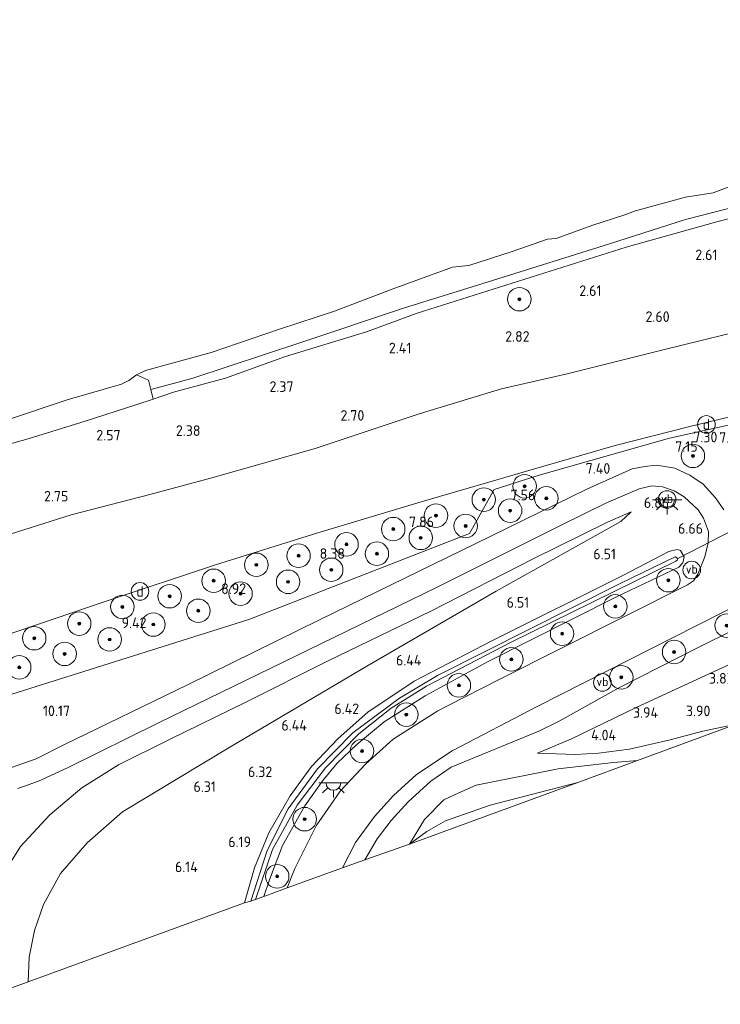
# Model space of a CAD drawing. Extents: x 130905 to 137824, y 412333 to 417928.
# Tile 260 of 313: x 136494 to 136613, y 416202 to 416369. Entities that reach past the tile are written whole.
import ezdxf
from ezdxf.enums import TextEntityAlignment as Align
from ezdxf.lldxf.tags import DXFTag

# ---------------------------------------------------------------- set-up
doc = ezdxf.new("R2010")
doc.units = 0
for name, color, linetype, lineweight in [('B-ME-GR-BOOM-S', 90, 'Continuous', 25), ('B-ME-GR-GRAS-GV', 60, 'Continuous', 13), ('B-ME-GW-TALUD_KRUIN-G', 90, 'Continuous', 18), ('B-ME-GW-TALUD_TEEN-G', 90, 'Continuous', 18), ('B-ME-IE-MEUBILAIR_DIJKPAAL-S', 7, 'Continuous', 25), ('B-ME-IE-MEUBILAIR_WEGMEUBILAIR-S', 7, 'Continuous', 25), ('B-ME-KG-GRENS_OPNAME-G', 210, 'KG-OPNAME', 18), ('B-ME-KL-ET_LS_OV_LICHTPUNT-S', 190, 'Continuous', 25), ('B-ME-KW-KUNSTWERK_DUIKER-G', 170, 'Continuous', 18), ('B-ME-OB-BEKLEDING_STEEN-GV', 30, 'Continuous', 18), ('B-ME-OB-BEKLEDING_STORTSTEEN-GV', 30, 'Continuous', 18), ('B-ME-OB-OEVERVOORZIENING-G', 7, 'Continuous', 18), ('B-ME-OG-WATER_RIVIER-GV', 130, 'Continuous', 18), ('B-ME-OG-WATER_SLOOT-G', 120, 'Continuous', 18), ('B-ME-OG-WATER_SLOOT-GV', 120, 'Continuous', 18), ('B-ME-VH-VERHARDING_ASFALT-GV', 252, 'Continuous', 18), ('B-ME-WH-WINTERBED-G', 150, 'WH-WINTERBED', 18), ('X-XX-AL-HOOGTELABEL-S', 7, 'Continuous', 25)]:
    doc.layers.add(name, color=color, linetype=linetype, lineweight=lineweight)
doc.styles.add('NLCS-ISO', font='NLCS-ISO.ttf')
doc.styles.add('NLCS-ISO-ANNOTATIVE-T18', font='NLCS-ISO.ttf', dxfattribs={"height": 1.8})
doc.styles.get("Standard").update_dxf_attribs({"font": 'arial.ttf'})
tags = doc.linetypes.add('KG-OPNAME', pattern='A,5.5,-2,["O",Standard,S=1.8,R=0,X=-0.5,Y=-0.9],-2,5.5,-2,[5,NLCS.SHX,S=0.75,R=0,X=0,Y=0],-2', length=19).pattern_tags.tags
tags[6] = DXFTag(74, 10)
tags = doc.linetypes.add('WH-WINTERBED', pattern='A,6,-3.5,["WB",Standard,S=1.8,R=0,X=-1.5,Y=-0.9],-3.5,6,-3.5,6,-3.5,6,-3.5,6,-3.5', length=51).pattern_tags.tags
tags[6] = DXFTag(74, 10)

# ---------------------------------------------------------------- blocks, each defined once
blk = doc.blocks.new('SAL-HOOGTELABEL-SO')
at = {"color": 0, "linetype": 'ByBlock', "lineweight": -2, "style": 'NLCS-ISO-ANNOTATIVE-T18'}
blk.add_attdef('HOOGTE', text='', height=1.8, dxfattribs=at).set_placement((2.79, 0), align=Align.RIGHT)
blk = doc.blocks.new('SGR-BOOM_01-SO')
at = {"linetype": 'ByBlock', "lineweight": 18}
h = blk.add_hatch(color=0, dxfattribs=at)
h.dxf.hatch_style = 1
edge = h.paths.add_edge_path()
edge.add_arc((0, 0), 0.25, 0, 360)
at = {"color": 0, "linetype": 'ByBlock', "lineweight": 18}
for radius in [2, 0.25]:
    blk.add_circle((0, 0), radius, dxfattribs=at)
blk = doc.blocks.new('SIE-DIJKPAAL-SO')
at = {"color": 0, "linetype": 'ByBlock', "lineweight": 18}
blk.add_circle((0, 0), 1.5, dxfattribs=at)
at = {"color": 0, "linetype": 'ByBlock', "lineweight": 18, "style": 'NLCS-ISO'}
blk.add_text('d', height=1.8, dxfattribs=at).set_placement((0, 0), align=Align.MIDDLE_CENTER)
blk = doc.blocks.new('SKL-ET_OV_LICHTPUNT-SO')
at = {"color": 0, "linetype": 'ByBlock', "lineweight": 18}
for points in [[(-1.25, 0), (-2.5, 0)], [(1.25, 0), (2.5, 0)], [(-0.92, -0.85), (-1.83, -1.7)], [(0, -1.25), (0, -2.5)], [(0.92, -0.85), (1.83, -1.7)]]:
    blk.add_lwpolyline(points, dxfattribs=at)
blk.add_lwpolyline([(0, 0), (1.25, 0, -1), (-1.25, 0)], format="xyb", close=True, dxfattribs=at)
blk = doc.blocks.new('SIE-WEG_PAAL_VERKEERSBORD-SO')
at = {"color": 0, "linetype": 'ByBlock', "lineweight": 18}
blk.add_circle((0, 0), 1.5, dxfattribs=at)
at = {"color": 0, "linetype": 'ByBlock', "lineweight": 18, "style": 'NLCS-ISO'}
blk.add_text('vb', height=1.5, dxfattribs=at).set_placement((0, 0.13), align=Align.MIDDLE_CENTER)

msp = doc.modelspace()

# ---------------------------------------------------------------- linework, layer by layer
at = {"layer": 'B-ME-GR-GRAS-GV'}
for points in [[(136490.329, 416280.904, 3.034), (136502.91, 416284.909, 2.999), (136516.263, 416288.334, 2.958), (136526.854, 416291.209, 2.952), (136544.425, 416296.188, 2.874), (136562.13, 416302.043, 2.944), (136576.13, 416306.296, 2.905), (136587.313, 416308.864, 2.994), (136603.662, 416312.984, 2.973), (136620.694, 416317.159, 3.03), (136636.756, 416320.874, 2.946), (136652.784, 416324.355, 3.039), (136670.567, 416328.461, 2.949), (136689.87, 416332.976, 2.988), (136711.999, 416338.219, 2.932), (136735.125, 416343.737, 2.973)], [(136735.125, 416343.737, 2.973), (136711.999, 416338.219, 2.932), (136689.87, 416332.976, 2.988), (136670.567, 416328.461, 2.949), (136652.784, 416324.355, 3.039), (136636.756, 416320.874, 2.946), (136620.694, 416317.159, 3.03), (136603.662, 416312.984, 2.973), (136587.313, 416308.864, 2.994), (136576.13, 416306.296, 2.905), (136562.13, 416302.043, 2.944), (136544.425, 416296.188, 2.874), (136526.854, 416291.209, 2.952), (136516.263, 416288.334, 2.958), (136502.91, 416284.909, 2.999), (136490.329, 416280.904, 3.034)], [(136478.62, 416293.101, 2.413), (136495.587, 416297.829, 2.525), (136505.27, 416300.836, 2.511), (136513.892, 416303.609, 2.503), (136516.828, 416304.544, 2.43), (136520.333, 416305.729, 2.262), (136529.173, 416308.128, 2.223), (136539.372, 416311.801, 2.201), (136553.154, 416316.033, 2.247), (136561.768, 416319.209, 2.265), (136597.324, 416330.433, 2.309), (136612.559, 416334.686, 2.316), (136623.972, 416337.658, 2.343)], [(136623.972, 416337.658, 2.343), (136612.559, 416334.686, 2.316), (136597.324, 416330.433, 2.309), (136561.768, 416319.209, 2.265), (136553.154, 416316.033, 2.247), (136539.372, 416311.801, 2.201), (136529.173, 416308.128, 2.223), (136520.333, 416305.729, 2.262), (136516.828, 416304.544, 2.43), (136516.459, 416306.22, 1.952), (136523.416, 416308.094, 1.618), (136541.992, 416314.193, 1.73), (136559.46, 416320.065, 1.855), (136574.602, 416324.776, 1.868), (136594.513, 416330.987, 1.905), (136607.426, 416335.15, 1.943), (136618.707, 416338.009, 1.943)], [(136729.101, 416328.304, 6.96), (136711.708, 416324.216, 6.999), (136689.992, 416318.9, 6.891), (136672.231, 416314.853, 7.221), (136645.961, 416308.786, 7.293), (136621.794, 416303.175, 7.304), (136608.177, 416299.889, 7.338), (136595.495, 416296.663, 7.386), (136581.582, 416292.679, 7.554), (136562.443, 416287.111, 7.815), (136544.902, 416281.814, 8.34), (136527.486, 416276.394, 8.814), (136508.679, 416270.168, 9.375), (136491.481, 416264.3, 9.915)], [(136491.481, 416264.3, 9.915), (136508.679, 416270.168, 9.375), (136527.486, 416276.394, 8.814), (136544.902, 416281.814, 8.34), (136562.443, 416287.111, 7.815), (136581.582, 416292.679, 7.554), (136595.495, 416296.663, 7.386), (136608.177, 416299.889, 7.338), (136621.794, 416303.175, 7.304), (136645.961, 416308.786, 7.293), (136672.231, 416314.853, 7.221), (136689.992, 416318.9, 6.891), (136711.708, 416324.216, 6.999), (136729.101, 416328.304, 6.96)], [(136613.944, 416285.742, 6.742), (136612.533, 416287.797, 6.81), (136610.464, 416290.079, 6.807), (136608.173, 416291.663, 6.83), (136605.627, 416292.806, 6.971), (136602.576, 416293.357, 7.037), (136600.482, 416293.121, 7.035), (136598.383, 416292.714, 7.056), (136590.67, 416289.255, 7.247), (136571.646, 416279.983, 7.832), (136545.25, 416267.067, 8.693), (136522.686, 416255.992, 9.446), (136501.667, 416245.744, 10.187), (136496.963, 416243.374, 10.25), (136491.781, 416241.558, 10.36)], [(136493.836, 416238.334, 10.532), (136497.343, 416239.606, 10.272), (136502.386, 416241.933, 10.286), (136517.773, 416249.481, 9.735), (136543.259, 416261.907, 8.916), (136565.056, 416272.53, 8.156), (136586.274, 416283.13, 7.398), (136594.009, 416286.922, 7.121), (136599.549, 416289.283, 6.989), (136601.701, 416289.837, 6.98), (136603.516, 416289.677, 6.967), (136605.506, 416288.974, 6.882), (136607.205, 416287.93, 6.822), (136609.603, 416285.737, 6.803), (136610.498, 416284.333, 6.729), (136611.361, 416282.06, 6.694), (136611.324, 416280.14, 6.681), (136610.724, 416277.737, 6.542), (136609.55, 416274.776, 6.549), (136608.799, 416273.652, 6.592), (136607.779, 416272.958, 6.622), (136575.62, 416256.814, 6.378), (136567.16, 416252.513, 6.269), (136565.314, 416251.537, 6.294), (136557.714, 416246.727, 6.225), (136553.066, 416242.514, 6.158), (136548.684, 416237.885, 6.167), (136544.591, 416231.994, 6.11), (136540.947, 416224.737, 5.996), (136539.661, 416221.428, 5.939), (136536.95, 416220.444, 5.972), (136535.685, 416219.984, 5.93), (136536.672, 416222.802, 5.829), (136538.862, 416228.623, 5.877), (136542.658, 416235.399, 5.969), (136545.738, 416239.7, 6.161), (136548.185, 416242.661, 6.036), (136551.515, 416245.796, 6.204), (136556.142, 416249.668, 6.162), (136563.164, 416254.091, 6.182), (136573.724, 416259.857, 6.188), (136595.616, 416270.863, 6.516), (136606.315, 416276.012, 6.472), (136606.988, 416276.742, 6.521), (136607.205, 416277.766, 6.564), (136606.601, 416278.809, 6.566), (136606.003, 416279.014, 6.469), (136604.629, 416278.679, 6.551), (136596.887, 416274.626, 6.606), (136574.471, 416263.436, 6.434), (136561.243, 416256.576, 6.255), (136553.367, 416251.312, 6.238), (136548.332, 416246.854, 6.302), (136543.809, 416242.102, 6.296), (136540.175, 416237.117, 6.195), (136536.548, 416230.772, 6.169), (136534.124, 416224.821, 6.113), (136532.41, 416218.876, 5.972), (136495.583, 416205.426, 6.639), (136495.732, 416209.648, 6.684), (136496.656, 416214.208, 6.641), (136498.177, 416218.613, 6.648), (136501.092, 416223.85, 6.731), (136505.63, 416229.076, 6.728), (136511.614, 416234.362, 6.534), (136529.899, 416245.371, 6.625), (136553.232, 416259.16, 6.55), (136575.22, 416271.898, 6.77), (136596.435, 416283.779, 6.828), (136598.173, 416285.383, 6.984), (136594.154, 416283.625, 7.126), (136581.625, 416277.448, 7.521), (136564.088, 416268.522, 7.975), (136546.616, 416260.03, 8.479), (136532.602, 416253.008, 8.795), (136519.642, 416246.682, 9.452), (136510.971, 416242.357, 9.723), (136504.712, 416238.422, 9.722), (136499.264, 416233.851, 10.007), (136494.295, 416228.486, 10.241), (136490.338, 416222.291, 10.346)], [(136490.338, 416222.291, 10.346), (136494.295, 416228.486, 10.241), (136499.264, 416233.851, 10.007), (136504.712, 416238.422, 9.722), (136510.971, 416242.357, 9.723), (136519.642, 416246.682, 9.452), (136532.602, 416253.008, 8.795), (136546.616, 416260.03, 8.479), (136564.088, 416268.522, 7.975), (136581.625, 416277.448, 7.521), (136594.154, 416283.625, 7.126), (136598.173, 416285.383, 6.984), (136596.435, 416283.779, 6.828), (136575.22, 416271.898, 6.77), (136553.232, 416259.16, 6.55), (136529.899, 416245.371, 6.625), (136511.614, 416234.362, 6.534), (136505.63, 416229.076, 6.728), (136501.092, 416223.85, 6.731), (136498.177, 416218.613, 6.648), (136496.656, 416214.208, 6.641), (136495.732, 416209.648, 6.684), (136495.583, 416205.426, 6.639), (136485.109, 416201.627, 10.568)], [(136615.439, 416265.201, 6.427), (136609.83, 416262.45, 6.39), (136596.19, 416255.51, 6.147), (136585.937, 416249.798, 6.052), (136582.477, 416248.067, 5.981), (136567.554, 416241.94, 5.849), (136564.117, 416239.569, 5.704), (136560.262, 416236.075, 5.684), (136557.38, 416232.913, 5.684), (136554.991, 416229.752, 5.653), (136552.871, 416226.223, 5.736), (136549.068, 416224.843, 5.831), (136551.272, 416229.154, 5.909), (136554.521, 416233.582, 5.925), (136557.732, 416237.154, 5.999), (136561.692, 416240.72, 6.065), (136567.731, 416244.747, 6.144), (136582.292, 416252.353, 6.321), (136609.359, 416266.038, 6.593), (136632.682, 416277.88, 6.75)], [(136626.284, 416264.631, 3.711), (136609.489, 416256.954, 3.741), (136599.039, 416252.103, 4.108), (136588.062, 416246.779, 4.284), (136582.247, 416244.339, 4.224), (136588.697, 416244.135, 4.004), (136592.666, 416244.334, 3.822), (136597.93, 416245.04, 3.854), (136604.847, 416246.638, 3.653), (136610.385, 416248.077, 3.518), (136616.072, 416249.287, 3.657), (136599.292, 416243.075, 2.042), (136595.196, 416242.769, 2.056), (136585.803, 416241.66, 2.336), (136571.799, 416238.899, 2.788), (136568.86, 416237.605, 2.716), (136566.329, 416236.4, 2.786), (136563.004, 416233.049, 2.597), (136560.468, 416228.873, 2.309), (136552.871, 416226.223, 5.736), (136554.991, 416229.752, 5.653), (136557.38, 416232.913, 5.684), (136560.262, 416236.075, 5.684), (136564.117, 416239.569, 5.704), (136567.554, 416241.94, 5.849), (136582.477, 416248.067, 5.981), (136585.937, 416249.798, 6.052), (136596.19, 416255.51, 6.147), (136609.83, 416262.45, 6.39), (136615.439, 416265.201, 6.427)], [(136616.072, 416249.287, 3.657), (136610.385, 416248.077, 3.518), (136604.847, 416246.638, 3.653), (136597.93, 416245.04, 3.854), (136592.666, 416244.334, 3.822), (136588.697, 416244.135, 4.004), (136582.247, 416244.339, 4.224), (136588.062, 416246.779, 4.284), (136599.039, 416252.103, 4.108), (136609.489, 416256.954, 3.741), (136626.284, 416264.631, 3.711)]]:
    msp.add_polyline3d(points, dxfattribs=at)
for points in [[(136607.205, 416277.766, 6.564), (136606.988, 416276.742, 6.521), (136606.315, 416276.012, 6.472), (136595.616, 416270.863, 6.516), (136573.724, 416259.857, 6.188), (136563.164, 416254.091, 6.182), (136556.142, 416249.668, 6.162), (136551.515, 416245.796, 6.204), (136548.185, 416242.661, 6.036), (136545.738, 416239.7, 6.161), (136542.658, 416235.399, 5.969), (136538.862, 416228.623, 5.877), (136536.672, 416222.802, 5.829), (136535.685, 416219.984, 5.93), (136534.263, 416219.468, 5.15), (136537.179, 416227.956, 5.301), (136541.383, 416235.496, 5.332), (136546.199, 416241.871, 5.416), (136551.858, 416247.632, 5.415), (136557.376, 416252, 5.425), (136563.357, 416255.738, 5.415), (136577.678, 416263.162, 5.701), (136605.778, 416276.996, 5.849), (136606.044, 416277.161, 5.847), (136606.114, 416277.486, 5.846), (136605.693, 416277.722, 5.846), (136596.225, 416273.16, 5.748), (136565.226, 416257.565, 5.54), (136558.749, 416253.678, 5.496), (136550.847, 416247.791, 5.411), (136544.801, 416241.655, 5.487), (136539.841, 416234.878, 5.34), (136536.262, 416227.773, 5.249), (136533.47, 416219.181, 5.207), (136532.41, 416218.876, 5.972), (136534.124, 416224.821, 6.113), (136536.548, 416230.772, 6.169), (136540.175, 416237.117, 6.195), (136543.809, 416242.102, 6.296), (136548.332, 416246.854, 6.302), (136553.367, 416251.312, 6.238), (136561.243, 416256.576, 6.255), (136574.471, 416263.436, 6.434), (136596.887, 416274.626, 6.606), (136604.629, 416278.679, 6.551), (136606.003, 416279.014, 6.469), (136606.601, 416278.809, 6.566)], [(136563.427, 416231.044, 1.945), (136560.468, 416228.873, 2.309), (136563.004, 416233.049, 2.597), (136566.329, 416236.4, 2.786), (136568.86, 416237.605, 2.716), (136571.799, 416238.899, 2.788), (136585.803, 416241.66, 2.336), (136595.196, 416242.769, 2.056), (136599.292, 416243.075, 2.042), (136589.099, 416239.375, 1.934), (136574.179, 416235.53, 1.841), (136566.593, 416232.847, 1.925)], [(136589.099, 416239.375, 1.934), (136560.468, 416228.873, 2.309), (136563.427, 416231.044, 1.945), (136566.593, 416232.847, 1.925), (136574.179, 416235.53, 1.841)]]:
    msp.add_polyline3d(points, close=True, dxfattribs=at)
at = {"layer": 'B-ME-GW-TALUD_KRUIN-G'}
for points in [[(136727.926, 416369.114, 2.359), (136713.085, 416363.973, 2.394), (136702.525, 416360.817, 2.203), (136694.456, 416358.275, 2.236), (136677.348, 416353.631, 2.373), (136662.246, 416349.068, 2.43), (136658.747, 416347.42, 2.427), (136657.019, 416345.611, 2.389), (136654.707, 416343.968, 2.359), (136652.336, 416344.195, 2.418), (136650.836, 416345.121, 2.486), (136650.209, 416345.317, 2.466), (136643.978, 416343.474, 2.395), (136623.972, 416337.658, 2.343), (136612.559, 416334.686, 2.316), (136597.324, 416330.433, 2.309), (136561.768, 416319.209, 2.265), (136553.154, 416316.033, 2.247), (136539.372, 416311.801, 2.201), (136529.173, 416308.128, 2.223), (136520.333, 416305.729, 2.262), (136516.828, 416304.544, 2.43)], [(136487.38, 416262.669, 9.853), (136491.481, 416264.3, 9.915), (136508.679, 416270.168, 9.375), (136527.486, 416276.394, 8.814), (136544.902, 416281.814, 8.34), (136562.443, 416287.111, 7.815), (136581.582, 416292.679, 7.554), (136595.495, 416296.663, 7.386), (136608.177, 416299.889, 7.338), (136621.794, 416303.175, 7.304), (136645.961, 416308.786, 7.293), (136672.231, 416314.853, 7.221), (136689.992, 416318.9, 6.891), (136711.708, 416324.216, 6.999), (136729.101, 416328.304, 6.96), (136755.765, 416334.477, 7.049), (136783.241, 416340.583, 7.041), (136805.777, 416345.58, 7.049), (136811.711, 416346.939, 6.942)], [(136516.828, 416304.544, 2.43), (136513.892, 416303.609, 2.503), (136505.27, 416300.836, 2.511), (136495.587, 416297.829, 2.525), (136478.62, 416293.101, 2.413), (136468.058, 416290.038, 2.466)], [(136598.173, 416285.383, 6.984), (136594.154, 416283.625, 7.126), (136581.625, 416277.448, 7.521), (136564.088, 416268.522, 7.975), (136546.616, 416260.03, 8.479), (136532.602, 416253.008, 8.795), (136519.642, 416246.682, 9.452), (136510.971, 416242.357, 9.723), (136504.712, 416238.422, 9.722), (136499.264, 416233.851, 10.007), (136494.295, 416228.486, 10.241), (136490.338, 416222.291, 10.346), (136487.816, 416214.759, 10.299), (136485.713, 416205.863, 10.431), (136485.109, 416201.627, 10.568)], [(136552.871, 416226.223, 5.736), (136554.991, 416229.752, 5.653), (136557.38, 416232.913, 5.684), (136560.262, 416236.075, 5.684), (136564.117, 416239.569, 5.704), (136567.554, 416241.94, 5.849), (136582.477, 416248.067, 5.981), (136585.937, 416249.798, 6.052), (136596.19, 416255.51, 6.147), (136609.83, 416262.45, 6.39), (136615.439, 416265.201, 6.427)], [(136616.072, 416249.287, 3.657), (136610.385, 416248.077, 3.518), (136604.847, 416246.638, 3.653), (136597.93, 416245.04, 3.854), (136592.666, 416244.334, 3.822), (136588.697, 416244.135, 4.004), (136582.247, 416244.339, 4.224)]]:
    msp.add_polyline3d(points, dxfattribs=at)
at = {"layer": 'B-ME-GW-TALUD_TEEN-G'}
for points in [[(136754.224, 416346.445, 3.197), (136749.737, 416346.012, 2.998), (136745.595, 416345.253, 2.932), (136735.125, 416343.737, 2.973), (136711.999, 416338.219, 2.932), (136689.87, 416332.976, 2.988), (136670.567, 416328.461, 2.949), (136652.784, 416324.355, 3.039), (136636.756, 416320.874, 2.946), (136620.694, 416317.159, 3.03), (136603.662, 416312.984, 2.973), (136587.313, 416308.864, 2.994), (136576.13, 416306.296, 2.905), (136562.13, 416302.043, 2.944), (136544.425, 416296.188, 2.874), (136526.854, 416291.209, 2.952), (136516.263, 416288.334, 2.958), (136502.91, 416284.909, 2.999), (136490.329, 416280.904, 3.034), (136482.745, 416278.259, 2.996)], [(136582.247, 416244.339, 4.224), (136588.062, 416246.779, 4.284), (136599.039, 416252.103, 4.108), (136609.489, 416256.954, 3.741), (136626.284, 416264.631, 3.711), (136654.928, 416279.321, 3.837), (136662.699, 416283.468, 4.227), (136668.308, 416285.863, 4.337), (136672.307, 416286.958, 4.137), (136674.702, 416287.056, 4.156), (136676.922, 416286.705, 4.366), (136677.886, 416285.918, 4.166), (136678.528, 416284.554, 4.186), (136679.663, 416279.585, 3.756), (136680.86, 416275.582, 3.656), (136681.944, 416272.963, 3.686)], [(136495.583, 416205.426, 6.639), (136495.732, 416209.648, 6.684), (136496.656, 416214.208, 6.641), (136498.177, 416218.613, 6.648), (136501.092, 416223.85, 6.731), (136505.63, 416229.076, 6.728), (136511.614, 416234.362, 6.534), (136529.899, 416245.371, 6.625), (136553.232, 416259.16, 6.55), (136575.22, 416271.898, 6.77), (136596.435, 416283.779, 6.828), (136598.173, 416285.383, 6.984)], [(136599.292, 416243.075, 2.042), (136595.196, 416242.769, 2.056), (136585.803, 416241.66, 2.336), (136571.799, 416238.899, 2.788), (136568.86, 416237.605, 2.716), (136566.329, 416236.4, 2.786), (136563.004, 416233.049, 2.597), (136560.468, 416228.873, 2.309)]]:
    msp.add_polyline3d(points, dxfattribs=at)
at = {"layer": 'B-ME-KG-GRENS_OPNAME-G'}
msp.add_polyline3d([(136485.109, 416201.627, 10.568), (136495.583, 416205.426, 6.639), (136532.41, 416218.876, 5.972), (136533.47, 416219.181, 5.207), (136534.263, 416219.468, 5.15), (136535.685, 416219.984, 5.93), (136536.95, 416220.444, 5.972), (136539.661, 416221.428, 5.939), (136549.068, 416224.843, 5.831), (136552.871, 416226.223, 5.736), (136560.468, 416228.873, 2.309), (136589.099, 416239.375, 1.934), (136599.292, 416243.075, 2.042), (136616.072, 416249.287, 3.657), (136635.271, 416256.136, 3.762), (136673.557, 416264.601, 3.542), (136690.303, 416268.303, 3.751), (136711.844, 416273.066, 3.322), (136723.216, 416275.262, 3.39)], dxfattribs=at)
at = {"layer": 'B-ME-KW-KUNSTWERK_DUIKER-G'}
msp.add_polyline3d([(136606.114, 416277.486, 5.846), (136621.347, 416285.301, 5.789)], dxfattribs=at)
at = {"layer": 'B-ME-OB-BEKLEDING_STEEN-GV'}
msp.add_polyline3d([(136495.587, 416297.829, 2.525), (136478.62, 416293.101, 2.413), (136477.647, 416296.705, 1), (136480.7, 416297.596, 1), (136491.906, 416301.013, 1), (136502.223, 416304.451, 1), (136511.484, 416307.091, 1), (136512.733, 416307.728, 1), (136514.042, 416308.706, 1), (136516.084, 416307.785, 1.371), (136516.459, 416306.22, 1.952), (136516.828, 416304.544, 2.43), (136513.892, 416303.609, 2.503), (136505.27, 416300.836, 2.511)], close=True, dxfattribs=at)
at = {"layer": 'B-ME-OB-BEKLEDING_STORTSTEEN-GV'}
msp.add_polyline3d([(136618.707, 416338.009, 1.943), (136607.426, 416335.15, 1.943), (136594.513, 416330.987, 1.905), (136574.602, 416324.776, 1.868), (136559.46, 416320.065, 1.855), (136541.992, 416314.193, 1.73), (136523.416, 416308.094, 1.618), (136516.459, 416306.22, 1.952), (136516.084, 416307.785, 1.371), (136514.042, 416308.706, 1), (136515.52, 416309.454, 1), (136526.735, 416312.507, 1), (136538.358, 416316.467, 1), (136547.692, 416319.54, 1), (136557.5, 416323.268, 1), (136567.81, 416327.014, 1), (136570.56, 416327.305, 1), (136577.938, 416329.679, 1), (136583.955, 416331.76, 1), (136585.45, 416331.892, 1), (136591.504, 416334.132, 1), (136597.131, 416335.909, 1), (136598.95, 416336.597, 1), (136607.456, 416338.925, 1), (136612.148, 416339.652, 1), (136616.486, 416341.283, 1)], dxfattribs=at)
at = {"layer": 'B-ME-OB-OEVERVOORZIENING-G'}
for points in [[(136514.042, 416308.706, 1), (136515.52, 416309.454, 1), (136526.735, 416312.507, 1), (136538.358, 416316.467, 1), (136547.692, 416319.54, 1), (136557.5, 416323.268, 1), (136567.81, 416327.014, 1), (136570.56, 416327.305, 1), (136577.938, 416329.679, 1), (136583.955, 416331.76, 1), (136585.45, 416331.892, 1), (136591.504, 416334.132, 1), (136597.131, 416335.909, 1), (136598.95, 416336.597, 1), (136607.456, 416338.925, 1), (136612.148, 416339.652, 1), (136616.486, 416341.283, 1)], [(136467.093, 416293.52, 1), (136477.647, 416296.705, 1), (136480.7, 416297.596, 1), (136491.906, 416301.013, 1), (136502.223, 416304.451, 1), (136511.484, 416307.091, 1), (136512.733, 416307.728, 1), (136514.042, 416308.706, 1)]]:
    msp.add_polyline3d(points, dxfattribs=at)
at = {"layer": 'B-ME-OG-WATER_RIVIER-GV'}
msp.add_polyline3d([(136616.486, 416341.283, 1), (136612.148, 416339.652, 1), (136607.456, 416338.925, 1), (136598.95, 416336.597, 1), (136597.131, 416335.909, 1), (136591.504, 416334.132, 1), (136585.45, 416331.892, 1), (136583.955, 416331.76, 1), (136577.938, 416329.679, 1), (136570.56, 416327.305, 1), (136567.81, 416327.014, 1), (136557.5, 416323.268, 1), (136547.692, 416319.54, 1), (136538.358, 416316.467, 1), (136526.735, 416312.507, 1), (136515.52, 416309.454, 1), (136514.042, 416308.706, 1), (136512.733, 416307.728, 1), (136511.484, 416307.091, 1), (136502.223, 416304.451, 1), (136491.906, 416301.013, 1)], dxfattribs=at)
at = {"layer": 'B-ME-OG-WATER_SLOOT-G'}
for points in [[(136535.685, 416219.984, 5.93), (136536.672, 416222.802, 5.829), (136538.862, 416228.623, 5.877), (136542.658, 416235.399, 5.969), (136545.738, 416239.7, 6.161), (136548.185, 416242.661, 6.036), (136551.515, 416245.796, 6.204), (136556.142, 416249.668, 6.162), (136563.164, 416254.091, 6.182), (136573.724, 416259.857, 6.188), (136595.616, 416270.863, 6.516), (136606.315, 416276.012, 6.472), (136606.988, 416276.742, 6.521), (136607.205, 416277.766, 6.564), (136606.601, 416278.809, 6.566), (136606.003, 416279.014, 6.469), (136604.629, 416278.679, 6.551), (136596.887, 416274.626, 6.606), (136574.471, 416263.436, 6.434), (136561.243, 416256.576, 6.255), (136553.367, 416251.312, 6.238), (136548.332, 416246.854, 6.302), (136543.809, 416242.102, 6.296), (136540.175, 416237.117, 6.195), (136536.548, 416230.772, 6.169), (136534.124, 416224.821, 6.113), (136532.41, 416218.876, 5.972)], [(136560.468, 416228.873, 2.309), (136563.427, 416231.044, 1.945), (136566.593, 416232.847, 1.925), (136574.179, 416235.53, 1.841), (136589.099, 416239.375, 1.934)]]:
    msp.add_polyline3d(points, dxfattribs=at)
at = {"layer": 'B-ME-OG-WATER_SLOOT-GV'}
msp.add_polyline3d([(136534.263, 416219.468, 5.15), (136533.47, 416219.181, 5.207), (136536.262, 416227.773, 5.249), (136539.841, 416234.878, 5.34), (136544.801, 416241.655, 5.487), (136550.847, 416247.791, 5.411), (136558.749, 416253.678, 5.496), (136565.226, 416257.565, 5.54), (136596.225, 416273.16, 5.748), (136605.693, 416277.722, 5.846), (136606.114, 416277.486, 5.846), (136606.044, 416277.161, 5.847), (136605.778, 416276.996, 5.849), (136577.678, 416263.162, 5.701), (136563.357, 416255.738, 5.415), (136557.376, 416252, 5.425), (136551.858, 416247.632, 5.415), (136546.199, 416241.871, 5.416), (136541.383, 416235.496, 5.332), (136537.179, 416227.956, 5.301)], close=True, dxfattribs=at)
at = {"layer": 'B-ME-VH-VERHARDING_ASFALT-GV'}
for points in [[(136491.781, 416241.558, 10.36), (136496.963, 416243.374, 10.25), (136501.667, 416245.744, 10.187), (136522.686, 416255.992, 9.446), (136545.25, 416267.067, 8.693), (136571.646, 416279.983, 7.832), (136590.67, 416289.255, 7.247), (136598.383, 416292.714, 7.056), (136600.482, 416293.121, 7.035), (136602.576, 416293.357, 7.037), (136605.627, 416292.806, 6.971), (136608.173, 416291.663, 6.83), (136610.464, 416290.079, 6.807), (136612.533, 416287.797, 6.81), (136613.944, 416285.742, 6.742)], [(136632.682, 416277.88, 6.75), (136609.359, 416266.038, 6.593), (136582.292, 416252.353, 6.321), (136567.731, 416244.747, 6.144), (136561.692, 416240.72, 6.065), (136557.732, 416237.154, 5.999), (136554.521, 416233.582, 5.925), (136551.272, 416229.154, 5.909), (136549.068, 416224.843, 5.831), (136539.661, 416221.428, 5.939), (136540.947, 416224.737, 5.996), (136544.591, 416231.994, 6.11), (136548.684, 416237.885, 6.167), (136553.066, 416242.514, 6.158), (136557.714, 416246.727, 6.225), (136565.314, 416251.537, 6.294), (136567.16, 416252.513, 6.269), (136575.62, 416256.814, 6.378), (136607.779, 416272.958, 6.622), (136608.799, 416273.652, 6.592), (136609.55, 416274.776, 6.549), (136610.724, 416277.737, 6.542), (136611.324, 416280.14, 6.681), (136611.361, 416282.06, 6.694), (136610.498, 416284.333, 6.729), (136609.603, 416285.737, 6.803), (136607.205, 416287.93, 6.822), (136605.506, 416288.974, 6.882), (136603.516, 416289.677, 6.967), (136601.701, 416289.837, 6.98), (136599.549, 416289.283, 6.989), (136594.009, 416286.922, 7.121), (136586.274, 416283.13, 7.398), (136565.056, 416272.53, 8.156), (136543.259, 416261.907, 8.916), (136517.773, 416249.481, 9.735), (136502.386, 416241.933, 10.286), (136497.343, 416239.606, 10.272), (136493.836, 416238.334, 10.532)]]:
    msp.add_polyline3d(points, dxfattribs=at)
at = {"layer": 'B-ME-WH-WINTERBED-G'}
msp.add_polyline3d([(136894.438, 416358.566, 7.147), (136857.289, 416351.174, 7.164), (136822.617, 416343.93, 7.17), (136788.011, 416336.412, 7.129), (136753.438, 416328.663, 7.107), (136732.006, 416323.547, 7.059), (136710.574, 416318.432, 7.011), (136696.275, 416313.179, 7.006), (136689.732, 416313.919, 6.797), (136685.149, 416315.456, 7.199), (136679.521, 416314.301, 7.24), (136657.311, 416309.49, 7.246), (136635.102, 416304.68, 7.251), (136604.725, 416297.919, 7.353), (136582.529, 416291.651, 7.581), (136574.863, 416289.18, 7.815), (136570.66, 416281.725, 7.837), (136551.907, 416274.397, 8.412), (136533.154, 416267.07, 8.986), (136512.429, 416260.566, 9.616), (136491.705, 416254.063, 10.245), (136473.887, 416248.423, 10.768), (136453.157, 416243.89, 10.837), (136449.48, 416243.115, 10.647)], dxfattribs=at)

# ---------------------------------------------------------------- block references
at = {"layer": 'B-ME-GR-BOOM-S'}
for p in [(136579.178, 416321.568, 2.412), (136608.707, 416294.914, 6.878), (136580.066, 416289.751, 7.608), (136573.123, 416287.475, 7.698), (136583.76, 416287.695, 7.488), (136577.606, 416285.605, 7.648), (136564.979, 416284.756, 7.718), (136557.705, 416282.46, 8.088), (136570.033, 416282.993, 7.788), (136562.398, 416280.975, 8.078), (136549.756, 416279.864, 8.078), (136541.597, 416277.931, 8.558), (136554.926, 416278.272, 8.178), (136534.412, 416276.387, 8.678), (136547.158, 416275.537, 8.538), (136527.145, 416273.67, 8.768), (136604.535, 416273.763, 6.559), (136539.819, 416273.493, 8.718), (136519.663, 416271.046, 9.078), (136531.727, 416271.479, 8.838), (136511.619, 416269.226, 9.348), (136524.527, 416268.568, 8.968), (136595.507, 416269.309, 6.609), (136504.272, 416266.384, 9.508), (136516.877, 416266.23, 9.308), (136614.454, 416266.05, 6.456), (136496.609, 416263.899, 9.788), (136509.442, 416263.686, 9.488), (136586.454, 416264.672, 6.549), (136501.79, 416261.235, 9.828), (136577.814, 416260.294, 6.449), (136605.505, 416261.549, 6.396), (136494.061, 416258.944, 9.878), (136596.512, 416257.254, 6.426), (136568.877, 416255.884, 6.359), (136559.934, 416250.904, 6.359), (136552.404, 416244.713, 6.279), (136542.629, 416233.12, 6.229), (136537.957, 416223.388, 5.989)]:
    msp.add_blockref('SGR-BOOM_01-SO', p, dxfattribs=at)
at = {"layer": 'B-ME-IE-MEUBILAIR_DIJKPAAL-S'}
for p in [(136611.003, 416300.258, 7.134), (136514.612, 416271.859, 9.163)]:
    msp.add_blockref('SIE-DIJKPAAL-SO', p, dxfattribs=at)
at = {"layer": 'B-ME-IE-MEUBILAIR_WEGMEUBILAIR-S'}
for p in [(136604.305, 416287.498, 6.668), (136608.509, 416275.5, 6.679), (136593.301, 416256.377, 6.4)]:
    msp.add_blockref('SIE-WEG_PAAL_VERKEERSBORD-SO', p, dxfattribs=at)
at = {"layer": 'B-ME-KL-ET_LS_OV_LICHTPUNT-S'}
for p in [(136604.328, 416287.436, 6.812), (136547.522, 416239.281, 6.213)]:
    msp.add_blockref('SKL-ET_OV_LICHTPUNT-SO', p, dxfattribs=at)
at = {"layer": 'X-XX-AL-HOOGTELABEL-S'}
for p, values in [((136610.101, 416328.218, 2.608), {'HOOGTE': '2.61'}), ((136590.362, 416322.119, 2.608), {'HOOGTE': '2.61'}), ((136601.955, 416317.701, 2.596), {'HOOGTE': '2.60'}), ((136578.12, 416314.333, 2.819), {'HOOGTE': '2.82'}), ((136558, 416312.366, 2.408), {'HOOGTE': '2.41'}), ((136537.948, 416305.803, 2.371), {'HOOGTE': '2.37'}), ((136549.996, 416300.896, 2.695), {'HOOGTE': '2.70'}), ((136508.52, 416297.536, 2.571), {'HOOGTE': '2.57'}), ((136522.113, 416298.314, 2.378), {'HOOGTE': '2.38'}), ((136610.076, 416297.225, 7.298), {'HOOGTE': '7.30'}), ((136606.72, 416295.618, 7.148), {'HOOGTE': '7.15'}), ((136614.567, 416297.144, 7.078), {'HOOGTE': '7.08'}), ((136591.849, 416291.883, 7.396), {'HOOGTE': '7.40'}), ((136499.623, 416287.164, 2.746), {'HOOGTE': '2.75'}), ((136579.08, 416287.365, 7.558), {'HOOGTE': '7.56'}), ((136601.862, 416286.064, 6.862), {'HOOGTE': '6.86'}), ((136561.854, 416282.802, 7.858), {'HOOGTE': '7.86'}), ((136607.631, 416281.672, 6.662), {'HOOGTE': '6.66'}), ((136546.705, 416277.407, 8.384), {'HOOGTE': '8.38'}), ((136592.823, 416277.323, 6.512), {'HOOGTE': '6.51'}), ((136529.885, 416271.426, 8.921), {'HOOGTE': '8.92'}), ((136578.066, 416269.086, 6.512), {'HOOGTE': '6.51'}), ((136512.92, 416265.629, 9.421), {'HOOGTE': '9.42'}), ((136559.714, 416259.268, 6.438), {'HOOGTE': '6.44'}), ((136612.875, 416256.179, 3.826), {'HOOGTE': '3.83'}), ((136499.911, 416250.645, 10.165), {'HOOGTE': '10.17'}), ((136549.114, 416250.997, 6.418), {'HOOGTE': '6.42'}), ((136599.993, 416250.356, 3.937), {'HOOGTE': '3.94'}), ((136608.885, 416250.635, 3.901), {'HOOGTE': '3.90'}), ((136540.219, 416248.185, 6.438), {'HOOGTE': '6.44'}), ((136592.849, 416246.538, 4.038), {'HOOGTE': '4.04'}), ((136534.33, 416240.28, 6.319), {'HOOGTE': '6.32'}), ((136524.745, 416237.755, 6.312), {'HOOGTE': '6.31'}), ((136530.712, 416228.357, 6.188), {'HOOGTE': '6.19'}), ((136521.666, 416224.109, 6.144), {'HOOGTE': '6.14'})]:
    msp.add_blockref('SAL-HOOGTELABEL-SO', p, dxfattribs=at).add_auto_attribs(values)

doc.saveas('drawing.dxf')
